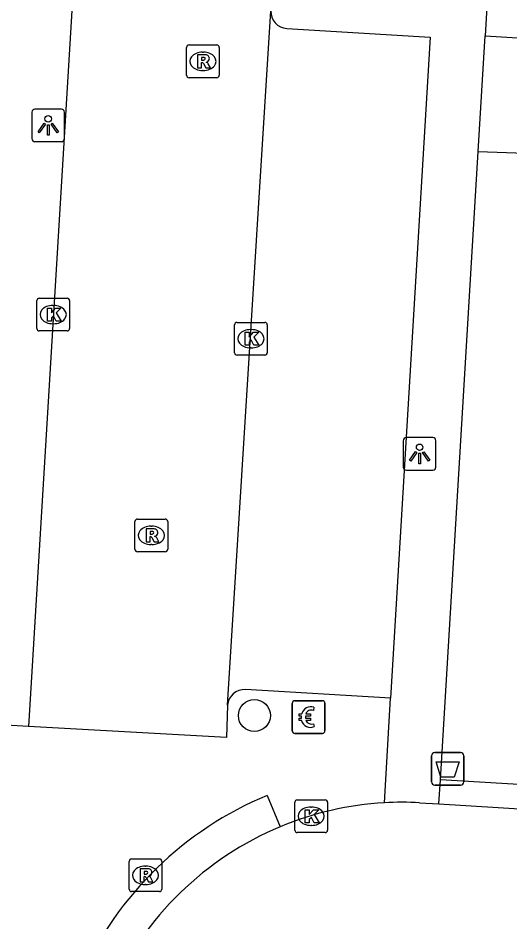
# Model space of a CAD drawing. Extents: x 160107 to 160928, y 382056 to 382918.
# Drawn here: x 160558.23 to 160573.28, y 382616.6 to 382644.24 of the extents above; entities that cross this region are included whole.
import ezdxf

# ---------------------------------------------------------------- set-up
doc = ezdxf.new("R2010")
doc.units = 0
for name, color, linetype in [('IMGEO_Afvalbak', 7, 'Continuous'), ('IMGEO_Betaalautomaat', 7, 'Continuous'), ('IMGEO_Boom', 7, 'Continuous'), ('IMGEO_Groenvoorziening', 7, 'Continuous'), ('IMGEO_Kolk', 7, 'Continuous'), ('IMGEO_Lichtpunt', 7, 'Continuous'), ('IMGEO_Rijbaan_lokaal_open', 7, 'Continuous'), ('IMGEO_Rioolput', 7, 'Continuous'), ('IMGEO_Voetpad_open', 7, 'Continuous')]:
    doc.layers.add(name, color=color, linetype=linetype)

msp = doc.modelspace()

# ---------------------------------------------------------------- linework, layer by layer
at = {"layer": 'IMGEO_Afvalbak'}
for p, q in [((160570.875, 382620.878), (160570.875, 382621.678)), ((160570.875, 382621.678), (160570.875, 382620.878)), ((160570.975, 382621.778), (160571.765, 382621.778)), ((160571.765, 382621.778), (160570.975, 382621.778)), ((160571.865, 382621.678), (160571.865, 382620.878)), ((160571.865, 382620.878), (160571.865, 382621.678)), ((160571.765, 382620.778), (160570.975, 382620.778)), ((160570.975, 382620.778), (160571.765, 382620.778))]:
    msp.add_line(p, q, dxfattribs=at)
msp.add_lwpolyline([(160571.018, 382621.492), (160571.722, 382621.492), (160571.573, 382621.022), (160571.167, 382621.022), (160571.018, 382621.492)], dxfattribs=at)
for centre, start, end in [((160570.975, 382621.678), 90, 180), ((160570.975, 382621.678), 90, 180), ((160571.765, 382621.678), 0, 90), ((160571.765, 382621.678), 360, 90), ((160570.975, 382620.878), 180, 270), ((160570.975, 382620.878), 180, 270), ((160571.765, 382620.878), 270, 0), ((160571.765, 382620.878), 270, 0)]:
    msp.add_arc(centre, 0.1, start, end, dxfattribs=at)
at = {"layer": 'IMGEO_Betaalautomaat'}
for p, q in [((160566.619, 382622.437), (160566.619, 382623.278)), ((160566.619, 382623.278), (160566.619, 382622.437)), ((160566.694, 382623.361), (160567.535, 382623.361)), ((160567.535, 382623.361), (160566.694, 382623.361)), ((160567.618, 382623.287), (160567.618, 382622.446)), ((160567.618, 382622.446), (160567.618, 382623.287)), ((160567.281, 382623.166), (160567.264, 382623.066)), ((160566.902, 382622.825), (160566.902, 382622.893)), ((160567.023, 382622.893), (160567.023, 382622.825)), ((160567.268, 382622.66), (160567.29, 382622.573)), ((160567.544, 382622.362), (160566.703, 382622.362)), ((160566.703, 382622.362), (160567.544, 382622.362))]:
    msp.add_line(p, q, dxfattribs=at)
for points in [[(160566.902, 382622.893), (160566.833, 382622.893), (160566.833, 382622.962), (160566.912, 382622.962)], [(160567.034, 382622.962), (160567.181, 382622.962), (160567.181, 382622.893), (160567.023, 382622.893)], [(160566.907, 382622.756), (160566.833, 382622.756), (160566.833, 382622.825), (160566.902, 382622.825)], [(160567.023, 382622.825), (160567.181, 382622.825), (160567.181, 382622.756), (160567.037, 382622.756)]]:
    msp.add_lwpolyline(points, dxfattribs=at)
for centre, radius, start, end in [((160566.697, 382623.284), 0.0779, 92.4484, 184.2845), ((160566.697, 382623.284), 0.0779, 92.4484, 184.2845), ((160567.541, 382623.284), 0.0779, 2.4484, 94.2845), ((160567.541, 382623.284), 0.0779, 2.4484, 94.2845), ((160567.195, 382622.886), 0.293, 73.014, 165.0139), ((160567.201, 382622.899), 0.179, 69.3236, 159.5683), ((160567.168, 382622.811), 0.267, 191.8096, 297.0389), ((160567.201, 382622.826), 0.179, 202.7625, 291.8693), ((160566.697, 382622.44), 0.0779, 182.4484, 274.2845), ((160566.697, 382622.44), 0.0779, 182.4484, 274.2845), ((160567.541, 382622.44), 0.0779, 272.4484, 4.2845), ((160567.541, 382622.44), 0.0779, 272.4484, 4.2845)]:
    msp.add_arc(centre, radius, start, end, dxfattribs=at)
at = {"layer": 'IMGEO_Boom'}
msp.add_circle((160565.461, 382622.907), 0.489, dxfattribs=at)
at = {"layer": 'IMGEO_Groenvoorziening'}
msp.add_lwpolyline([(160572.304, 382640.153), (160583.249, 382639.767)], dxfattribs=at)
at = {"layer": 'IMGEO_Kolk'}
for p, q in [((160558.883, 382635.67), (160559.735, 382635.67)), ((160558.808, 382634.744), (160558.808, 382635.596)), ((160559.296, 382635.45), (160559.321, 382635.45)), ((160559.809, 382635.596), (160559.809, 382634.744)), ((160559.319, 382634.89), (160559.294, 382634.89)), ((160564.855, 382634.005), (160564.855, 382634.857)), ((160564.93, 382634.931), (160565.782, 382634.931)), ((160565.856, 382634.857), (160565.856, 382634.005)), ((160559.735, 382634.67), (160558.883, 382634.67)), ((160565.343, 382634.711), (160565.368, 382634.711)), ((160565.366, 382634.151), (160565.341, 382634.151)), ((160565.782, 382633.931), (160564.93, 382633.931)), ((160566.697, 382619.404), (160566.697, 382620.256)), ((160566.772, 382620.33), (160567.624, 382620.33)), ((160567.698, 382620.256), (160567.698, 382619.404)), ((160567.185, 382620.11), (160567.21, 382620.11)), ((160567.208, 382619.55), (160567.183, 382619.55)), ((160567.624, 382619.33), (160566.772, 382619.33))]:
    msp.add_line(p, q, dxfattribs=at)
for points in [[(160558.883, 382635.67), (160559.735, 382635.67)], [(160558.808, 382634.744), (160558.808, 382635.596)], [(160559.809, 382635.596), (160559.809, 382634.744)], [(160559.129, 382635.37), (160559.252, 382635.37), (160559.252, 382635.219), (160559.382, 382635.37), (160559.546, 382635.37), (160559.4, 382635.219), (160559.553, 382634.97), (160559.401, 382634.97), (160559.316, 382635.134), (160559.252, 382635.067), (160559.252, 382634.97), (160559.129, 382634.97), (160559.129, 382635.37)], [(160564.855, 382634.005), (160564.855, 382634.857)], [(160564.93, 382634.931), (160565.782, 382634.931)], [(160565.856, 382634.857), (160565.856, 382634.005)], [(160559.735, 382634.67), (160558.883, 382634.67)], [(160565.176, 382634.631), (160565.299, 382634.631), (160565.299, 382634.48), (160565.429, 382634.631), (160565.593, 382634.631), (160565.447, 382634.48), (160565.6, 382634.231), (160565.448, 382634.231), (160565.363, 382634.395), (160565.299, 382634.328), (160565.299, 382634.231), (160565.176, 382634.231), (160565.176, 382634.631)], [(160565.782, 382633.931), (160564.93, 382633.931)], [(160566.697, 382619.404), (160566.697, 382620.256)], [(160566.772, 382620.33), (160567.624, 382620.33)], [(160567.698, 382620.256), (160567.698, 382619.404)], [(160567.018, 382620.03), (160567.141, 382620.03), (160567.141, 382619.879), (160567.271, 382620.03), (160567.435, 382620.03), (160567.289, 382619.879), (160567.442, 382619.63), (160567.29, 382619.63), (160567.205, 382619.794), (160567.141, 382619.727), (160567.141, 382619.63), (160567.018, 382619.63), (160567.018, 382620.03)], [(160567.624, 382619.33), (160566.772, 382619.33)]]:
    msp.add_lwpolyline(points, dxfattribs=at)
for centre, start, end in [((160558.885, 382635.594), 91.552, 178.448), ((160558.885, 382635.594), 91.552, 178.448), ((160559.733, 382635.594), 1.552, 88.448), ((160559.733, 382635.594), 1.552, 88.448), ((160564.932, 382634.855), 91.552, 178.448), ((160564.932, 382634.855), 91.552, 178.448), ((160565.78, 382634.855), 1.552, 88.448), ((160565.78, 382634.855), 1.552, 88.448), ((160558.885, 382634.746), 181.552, 268.448), ((160558.885, 382634.746), 181.552, 268.448), ((160559.733, 382634.746), 271.552, 358.448), ((160559.733, 382634.746), 271.552, 358.448), ((160564.932, 382634.007), 181.552, 268.448), ((160564.932, 382634.007), 181.552, 268.448), ((160565.78, 382634.007), 271.552, 358.448), ((160565.78, 382634.007), 271.552, 358.448), ((160566.774, 382620.254), 91.552, 178.448), ((160566.774, 382620.254), 91.552, 178.448), ((160567.622, 382620.254), 1.552, 88.448), ((160567.622, 382620.254), 1.552, 88.448), ((160566.774, 382619.406), 181.552, 268.448), ((160566.774, 382619.406), 181.552, 268.448), ((160567.622, 382619.406), 271.552, 358.448), ((160567.622, 382619.406), 271.552, 358.448)]:
    msp.add_arc(centre, 0.0765, start, end, dxfattribs=at)
for centre, major_axis, ratio, start_param, end_param in [((160559.295, 382635.17), (-0.387, 0.002), 0.722429, 4.712389, 7.853982), ((160559.32, 382635.17), (-0.39, 0.002), 0.717154, 1.570796, 4.712389), ((160565.342, 382634.431), (-0.387, 0.002), 0.722429, 4.712389, 7.853982), ((160565.367, 382634.431), (-0.39, 0.002), 0.717154, 1.570796, 4.712389), ((160567.184, 382619.83), (-0.387, 0.002), 0.722429, 4.712389, 7.853982), ((160567.209, 382619.83), (-0.39, 0.002), 0.717154, 1.570796, 4.712389)]:
    msp.add_ellipse(centre, major_axis=major_axis, ratio=ratio, start_param=start_param, end_param=end_param, dxfattribs=at)
at = {"layer": 'IMGEO_Lichtpunt'}
for p, q in [((160558.657, 382641.359), (160558.657, 382640.552)), ((160558.657, 382641.359), (160558.657, 382640.552)), ((160559.559, 382641.454), (160558.751, 382641.454)), ((160559.559, 382641.454), (160558.751, 382641.454)), ((160559.653, 382640.552), (160559.653, 382641.359)), ((160559.653, 382640.552), (160559.653, 382641.359)), ((160558.751, 382640.458), (160559.559, 382640.458)), ((160558.751, 382640.458), (160559.559, 382640.458)), ((160570.016, 382631.314), (160570.016, 382630.507)), ((160570.016, 382631.314), (160570.016, 382630.507)), ((160570.918, 382631.409), (160570.11, 382631.409)), ((160570.918, 382631.409), (160570.11, 382631.409)), ((160571.012, 382630.507), (160571.012, 382631.314)), ((160571.012, 382630.507), (160571.012, 382631.314)), ((160570.11, 382630.413), (160570.918, 382630.413)), ((160570.11, 382630.413), (160570.918, 382630.413))]:
    msp.add_line(p, q, dxfattribs=at)
for points in [[(160559.031, 382641.023), (160559.07, 382640.995), (160558.882, 382640.733), (160558.844, 382640.76), (160559.031, 382641.023)], [(160559.133, 382640.975), (160559.18, 382640.975), (160559.18, 382640.653), (160559.133, 382640.653), (160559.133, 382640.975)], [(160559.243, 382640.995), (160559.281, 382641.022), (160559.468, 382640.76), (160559.429, 382640.732), (160559.243, 382640.995)], [(160570.39, 382630.978), (160570.429, 382630.95), (160570.241, 382630.688), (160570.203, 382630.715), (160570.39, 382630.978)], [(160570.602, 382630.95), (160570.64, 382630.977), (160570.827, 382630.715), (160570.788, 382630.687), (160570.602, 382630.95)], [(160570.492, 382630.93), (160570.539, 382630.93), (160570.539, 382630.608), (160570.492, 382630.608), (160570.492, 382630.93)]]:
    msp.add_lwpolyline(points, dxfattribs=at)
for centre in [(160559.156, 382641.157), (160570.515, 382631.112)]:
    msp.add_circle(centre, 0.0994, dxfattribs=at)
for centre, start, end in [((160558.751, 382641.359), 90, 180), ((160558.751, 382641.359), 90, 180), ((160559.559, 382641.359), 0, 90), ((160559.559, 382641.359), 0, 90), ((160558.751, 382640.552), 180, 270), ((160558.751, 382640.552), 180, 270), ((160559.559, 382640.552), 270, 0), ((160559.559, 382640.552), 270, 360), ((160570.11, 382631.314), 90, 180), ((160570.11, 382631.314), 90, 180), ((160570.918, 382631.314), 0, 90), ((160570.918, 382631.314), 0, 90), ((160570.11, 382630.507), 180, 270), ((160570.11, 382630.507), 180, 270), ((160570.918, 382630.507), 270, 0), ((160570.918, 382630.507), 270, 360)]:
    msp.add_arc(centre, 0.0946, start, end, dxfattribs=at)
at = {"layer": 'IMGEO_Rijbaan_lokaal_open'}
for points in [[(160560.381, 382652.847), (160560.314, 382651.738), (160560.078, 382647.846), (160558.551, 382622.576)], [(160564.639, 382623.225), (160565.964, 382644.462)], [(160564.639, 382623.225), (160564.608, 382622.234), (160558.551, 382622.576)], [(160570.513, 382620.244), (160571.104, 382620.207)], [(160571.104, 382620.207), (160577.701, 382619.8), (160581, 382619.604)]]:
    msp.add_lwpolyline(points, dxfattribs=at)
for centre, radius, start, end in [((160569.999, 382610.518), 9.739, 93.3144, 112.6223), ((160570.01, 382610.582), 9.675, 87.0221, 93.4035), ((160570.011, 382610.481), 9.777, 112.6015, 155.8931)]:
    msp.add_arc(centre, radius, start, end, dxfattribs=at)
at = {"layer": 'IMGEO_Rioolput'}
for p, q in [((160563.462, 382643.415), (160564.314, 382643.415)), ((160563.387, 382642.489), (160563.387, 382643.341)), ((160563.875, 382643.195), (160563.9, 382643.195)), ((160564.388, 382643.341), (160564.388, 382642.489)), ((160563.898, 382642.635), (160563.873, 382642.635)), ((160564.314, 382642.415), (160563.462, 382642.415)), ((160561.809, 382627.992), (160561.809, 382628.844)), ((160561.884, 382628.918), (160562.736, 382628.918)), ((160562.81, 382628.844), (160562.81, 382627.992)), ((160562.297, 382628.698), (160562.322, 382628.698)), ((160562.32, 382628.138), (160562.295, 382628.138)), ((160562.736, 382627.918), (160561.884, 382627.918)), ((160561.63, 382617.597), (160561.63, 382618.449)), ((160561.705, 382618.523), (160562.557, 382618.523)), ((160562.118, 382618.303), (160562.143, 382618.303)), ((160562.631, 382618.449), (160562.631, 382617.597)), ((160562.141, 382617.743), (160562.116, 382617.743)), ((160562.557, 382617.523), (160561.705, 382617.523))]:
    msp.add_line(p, q, dxfattribs=at)
for points in [[(160563.462, 382643.415), (160564.314, 382643.415)], [(160563.387, 382642.489), (160563.387, 382643.341)], [(160564.388, 382643.341), (160564.388, 382642.489)], [(160563.976, 382643.113), (160563.724, 382643.115), (160563.724, 382642.715)], [(160563.724, 382642.715), (160563.848, 382642.715), (160563.848, 382642.877), (160563.859, 382642.877)], [(160563.902, 382643.034), (160563.848, 382643.034), (160563.848, 382642.953)], [(160563.848, 382642.953), (160563.9, 382642.953)], [(160563.906, 382642.848), (160563.977, 382642.715), (160564.117, 382642.715), (160564.052, 382642.841)], [(160564.314, 382642.415), (160563.462, 382642.415)], [(160561.809, 382627.992), (160561.809, 382628.844)], [(160561.884, 382628.918), (160562.736, 382628.918)], [(160562.81, 382628.844), (160562.81, 382627.992)], [(160562.398, 382628.616), (160562.146, 382628.618), (160562.146, 382628.218)], [(160562.324, 382628.537), (160562.27, 382628.537), (160562.27, 382628.456)], [(160562.146, 382628.218), (160562.27, 382628.218), (160562.27, 382628.38), (160562.281, 382628.38)], [(160562.27, 382628.456), (160562.322, 382628.456)], [(160562.328, 382628.351), (160562.399, 382628.218), (160562.539, 382628.218), (160562.474, 382628.344)], [(160562.736, 382627.918), (160561.884, 382627.918)], [(160561.63, 382617.597), (160561.63, 382618.449)], [(160561.705, 382618.523), (160562.557, 382618.523)], [(160562.631, 382618.449), (160562.631, 382617.597)], [(160562.219, 382618.221), (160561.967, 382618.223), (160561.967, 382617.823)], [(160561.967, 382617.823), (160562.091, 382617.823), (160562.091, 382617.985), (160562.102, 382617.985)], [(160562.145, 382618.142), (160562.091, 382618.142), (160562.091, 382618.061)], [(160562.091, 382618.061), (160562.143, 382618.061)], [(160562.149, 382617.956), (160562.22, 382617.823), (160562.36, 382617.823), (160562.295, 382617.949)], [(160562.557, 382617.523), (160561.705, 382617.523)]]:
    msp.add_lwpolyline(points, dxfattribs=at)
for centre, radius, start, end in [((160563.464, 382643.339), 0.0765, 91.552, 178.448), ((160563.464, 382643.339), 0.0765, 91.552, 178.448), ((160564.312, 382643.339), 0.0765, 1.552, 88.448), ((160564.312, 382643.339), 0.0765, 1.552, 88.448), ((160563.858, 382642.824), 0.0533, 26.0293, 88.6989), ((160563.884, 382643.142), 0.19, 274.7715, 282.9687), ((160563.908, 382642.938), 0.0964, 77.0061, 93.1865), ((160563.922, 382642.995), 0.0378, 276.6634, 79.6772), ((160563.975, 382643.003), 0.109, 350.3612, 89.416), ((160563.973, 382643.003), 0.112, 277.5842, 350.9817), ((160563.957, 382642.788), 0.108, 29.5134, 73.7905), ((160563.464, 382642.491), 0.0765, 181.552, 268.448), ((160563.464, 382642.491), 0.0765, 181.552, 268.448), ((160564.312, 382642.491), 0.0765, 271.552, 358.448), ((160564.312, 382642.491), 0.0765, 271.552, 358.448), ((160561.886, 382628.842), 0.0765, 91.552, 178.448), ((160561.886, 382628.842), 0.0765, 91.552, 178.448), ((160562.734, 382628.842), 0.0765, 1.552, 88.448), ((160562.734, 382628.842), 0.0765, 1.552, 88.448), ((160562.33, 382628.441), 0.0964, 77.0061, 93.1865), ((160562.344, 382628.498), 0.0378, 276.6634, 79.6772), ((160562.397, 382628.506), 0.109, 350.3612, 89.416), ((160562.395, 382628.506), 0.112, 277.5842, 350.9817), ((160562.28, 382628.327), 0.0533, 26.0293, 88.6989), ((160562.306, 382628.645), 0.19, 274.7715, 282.9687), ((160562.379, 382628.291), 0.108, 29.5134, 73.7905), ((160561.886, 382627.994), 0.0765, 181.552, 268.448), ((160561.886, 382627.994), 0.0765, 181.552, 268.448), ((160562.734, 382627.994), 0.0765, 271.552, 358.448), ((160562.734, 382627.994), 0.0765, 271.552, 358.448), ((160561.707, 382618.447), 0.0765, 91.552, 178.448), ((160561.707, 382618.447), 0.0765, 91.552, 178.448), ((160562.555, 382618.447), 0.0765, 1.552, 88.448), ((160562.555, 382618.447), 0.0765, 1.552, 88.448), ((160562.101, 382617.932), 0.0533, 26.0293, 88.6989), ((160562.127, 382618.25), 0.19, 274.7715, 282.9687), ((160562.151, 382618.046), 0.0964, 77.0061, 93.1865), ((160562.165, 382618.103), 0.0378, 276.6634, 79.6772), ((160562.218, 382618.111), 0.109, 350.3612, 89.416), ((160562.216, 382618.111), 0.112, 277.5842, 350.9817), ((160562.2, 382617.896), 0.108, 29.5134, 73.7905), ((160561.707, 382617.599), 0.0765, 181.552, 268.448), ((160561.707, 382617.599), 0.0765, 181.552, 268.448), ((160562.555, 382617.599), 0.0765, 271.552, 358.448), ((160562.555, 382617.599), 0.0765, 271.552, 358.448)]:
    msp.add_arc(centre, radius, start, end, dxfattribs=at)
for centre, major_axis, ratio, start_param, end_param in [((160563.874, 382642.915), (-0.387, 0.002), 0.722429, 4.712389, 7.853982), ((160563.899, 382642.915), (-0.39, 0.002), 0.717154, 1.570796, 4.712389), ((160562.296, 382628.418), (-0.387, 0.002), 0.722429, 4.712389, 7.853982), ((160562.321, 382628.418), (-0.39, 0.002), 0.717154, 1.570796, 4.712389), ((160562.117, 382618.023), (-0.387, 0.002), 0.722429, 4.712389, 7.853982), ((160562.142, 382618.023), (-0.39, 0.002), 0.717154, 1.570796, 4.712389)]:
    msp.add_ellipse(centre, major_axis=major_axis, ratio=ratio, start_param=start_param, end_param=end_param, dxfattribs=at)
at = {"layer": 'IMGEO_Voetpad_open'}
for points in [[(160572.688, 382646.71), (160572.517, 382643.697)], [(160566.454, 382643.923), (160570.835, 382643.657), (160569.627, 382623.435)], [(160572.304, 382640.153), (160572.517, 382643.697)], [(160572.517, 382643.697), (160594.94, 382642.316), (160595.895, 382642.255)], [(160571.149, 382620.94), (160572.304, 382640.153)], [(160569.627, 382623.435), (160565.186, 382623.7)], [(160569.436, 382620.24), (160569.627, 382623.435)], [(160558.551, 382622.576), (160555.794, 382622.732)], [(160571.104, 382620.207), (160571.149, 382620.94)], [(160574.391, 382620.748), (160571.149, 382620.94)], [(160565.85, 382620.466), (160566.253, 382619.507)]]:
    msp.add_lwpolyline(points, dxfattribs=at)
for centre, radius, start, end in [((160566.48, 382644.439), 0.516, 177.3958, 267.1516), ((160565.156, 382623.182), 0.519, 86.6684, 175.2719), ((160570.014, 382610.478), 10.821, 112.6309, 155.7173)]:
    msp.add_arc(centre, radius, start, end, dxfattribs=at)

doc.saveas('drawing.dxf')
